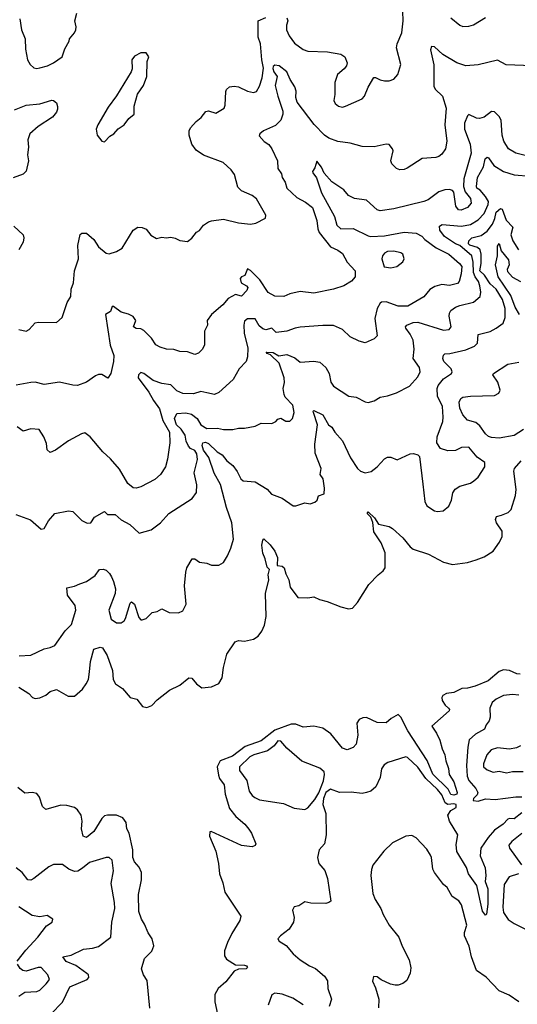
# Model space of a CAD drawing. Extents: x 1690054 to 1842981, y 782881 to 914114.
# Tile 284 of 656: x 1699661 to 1702966, y 885110 to 891641. Entities that reach past the tile are written whole.
import ezdxf

# ---------------------------------------------------------------- set-up
doc = ezdxf.new("R2010")
doc.units = 0

msp = doc.modelspace()

# ---------------------------------------------------------------- linework, layer by layer
at = {"layer": '0CON10XD'}
for points in [[(1699775, 891317.1), (1699795, 891322.5), (1699845.6, 891334.4), (1699885, 891354.2), (1699944.2, 891395.8), (1699961.1, 891448.9), (1699990.7, 891499.3), (1699993.3, 891515), (1700026.1, 891553.9), (1700034, 891575), (1700036.2, 891595), (1700026.7, 891635), (1700040, 891685)], [(1701434.4, 891654.4), (1701442.5, 891635), (1701432.2, 891605), (1701433.8, 891573.8), (1701451.5, 891535), (1701486.2, 891486.2), (1701545, 891444.2), (1701575, 891432), (1701705, 891427.5), (1701795, 891412.5), (1701820, 891395), (1701835.9, 891355.9), (1701831.2, 891335), (1701816.7, 891315), (1701772.7, 891277.3), (1701754.2, 891225), (1701754.2, 891145), (1701747.5, 891105), (1701756, 891085), (1701777.9, 891067.9), (1701805, 891061.9), (1701825, 891067.1), (1701935, 891116.7), (1701951.2, 891135), (1701975.8, 891194.2), (1702012.3, 891257.7), (1702025, 891258.8), (1702055, 891242.5), (1702085, 891236), (1702115, 891236.2), (1702145, 891246.2), (1702173, 891277), (1702192.5, 891345), (1702164, 891455), (1702168.3, 891481.7), (1702198.5, 891555), (1702207, 891633), (1702206.7, 891695)], [(1699655, 889585.8), (1699705, 889576), (1699725, 889586.2), (1699765, 889630), (1699784.2, 889635.8), (1699905, 889632), (1699943.2, 889666.8), (1699977.5, 889765), (1700001.1, 889805), (1700004.2, 889855), (1700018.9, 889895), (1700025.8, 889975), (1700053.1, 890055), (1700047.3, 890142.7), (1700064.2, 890215.8), (1700075, 890226.2), (1700105, 890226), (1700155, 890183.8), (1700184.4, 890135), (1700235, 890092.9), (1700255, 890088.6), (1700304.4, 890104.4), (1700343.1, 890125), (1700415, 890246), (1700445, 890265.8), (1700475, 890264), (1700502.3, 890252.3), (1700532.3, 890212.3), (1700570.7, 890190.7), (1700605, 890198), (1700635, 890193.8), (1700665, 890199.2), (1700693, 890193), (1700725, 890176.7), (1700775, 890170), (1700805, 890193.3), (1700835, 890232.5), (1700855, 890242.5), (1700881.5, 890278.5), (1700915, 890301.4), (1700935, 890307.5), (1701015, 890317.8), (1701115, 890293.3), (1701195, 890285.8), (1701228.8, 890291.2), (1701293.3, 890325), (1701295.6, 890345.6), (1701235, 890454.2), (1701205, 890474.4), (1701135, 890505.8), (1701110.2, 890530.2), (1701088.8, 890615), (1701066, 890645), (1701013.3, 890695), (1700882, 890742), (1700833.1, 890775), (1700804.2, 890815), (1700785.9, 890875.9), (1700788, 890905), (1700796.7, 890925), (1700833, 890967), (1700867.7, 890992.3), (1700897.7, 891032.3), (1700915, 891035.8), (1700965, 891022.5), (1701020, 891055), (1701026.6, 891073.4), (1701031.2, 891165), (1701035, 891177.5), (1701055, 891196.7), (1701085, 891201.2), (1701113.9, 891196.1), (1701175, 891166.9), (1701215, 891159.2), (1701235, 891166.2), (1701255, 891201.2), (1701272.1, 891255), (1701280.9, 891319.1), (1701269.6, 891375), (1701261.5, 891481.5), (1701246.2, 891525), (1701245.7, 891635), (1701295, 891656.4)], [(1699662.3, 891647.7), (1699672.5, 891575), (1699698.8, 891515), (1699700.5, 891445), (1699713.8, 891375), (1699730.8, 891345), (1699755, 891322.7), (1699775, 891317.1)], [(1702525, 891654), (1702583.3, 891605), (1702605, 891596), (1702645, 891597.5), (1702675, 891608), (1702754.3, 891655.7)], [(1703065, 891336), (1702892.5, 891342.5), (1702833.8, 891373.8), (1702705, 891341.9), (1702625, 891335.5), (1702563.8, 891355), (1702471.1, 891411.1), (1702415, 891460.6), (1702395, 891463.8), (1702388.6, 891441.4), (1702411.5, 891341.5), (1702411.2, 891201.2), (1702420.4, 891180.4), (1702468.5, 891135), (1702493.5, 891055), (1702484.4, 890945), (1702496.9, 890835), (1702488.5, 890785), (1702465, 890749.2), (1702445, 890733.1), (1702425, 890726.9), (1702335, 890721.5), (1702235, 890655.8), (1702215, 890647.5), (1702185, 890646), (1702163.3, 890655), (1702133.3, 890685), (1702126.7, 890705), (1702140.7, 890770.7), (1702136.7, 890785), (1702113.9, 890813.9), (1702095, 890815.8), (1702015, 890798.6), (1701935, 890799.4), (1701855, 890822.5), (1701775, 890834.4), (1701715, 890855.6), (1701685, 890875.7), (1701617.1, 890947.1), (1701504.5, 891095), (1701494.5, 891125), (1701498.3, 891168.3), (1701489.4, 891195), (1701458.2, 891245), (1701436.4, 891295), (1701384.4, 891334.4), (1701355, 891339.2), (1701345, 891330), (1701342.5, 891317.5), (1701348.7, 891295), (1701372, 891265), (1701358.1, 891205), (1701375, 891133.6), (1701410, 891035), (1701409.3, 891015), (1701395, 890975.8), (1701360.9, 890939.1), (1701280, 890905), (1701256.7, 890885), (1701250.7, 890870.7), (1701283.9, 890833.9), (1701315, 890814.3), (1701336.5, 890785), (1701374.4, 890705.6), (1701376.1, 890655), (1701399.5, 890619.5), (1701403.5, 890595), (1701425, 890564.3), (1701436.2, 890525), (1701501.6, 890461.6), (1701560.5, 890430.5), (1701606, 890396), (1701635, 890308.8), (1701641.8, 890255), (1701650.8, 890230.8), (1701725, 890134.5), (1701775, 890112.2), (1701805, 890090), (1701835, 890033.8), (1701888.8, 889975), (1701890, 889935), (1701865, 889906.2), (1701814.3, 889875.7), (1701745.6, 889854.4), (1701615, 889826.9), (1701525, 889839.4), (1701456.4, 889823.6), (1701415, 889805.7), (1701355, 889806.9), (1701312.4, 889832.4), (1701256.5, 889915), (1701195, 889977.5), (1701175, 889989.5), (1701155.7, 889944.3), (1701133.8, 889935), (1701125.5, 889924.5), (1701131.8, 889895), (1701166.7, 889876.7), (1701175.8, 889865.8), (1701170.3, 889845), (1701135, 889807.3), (1701095, 889817.5), (1701045, 889791.9), (1701010, 889750), (1700934.5, 889685.5), (1700906, 889645), (1700908.8, 889615), (1700889.4, 889575), (1700889.2, 889485), (1700874.7, 889455.3), (1700850, 889430), (1700825, 889420.8), (1700775, 889437.5), (1700725, 889440), (1700685, 889453.1), (1700637, 889457), (1700595, 889469.2), (1700565.6, 889485.6), (1700537.8, 889527.8), (1700485, 889580), (1700465, 889590), (1700435, 889593.3), (1700418, 889605), (1700432, 889645), (1700415, 889673.3), (1700385, 889688.8), (1700335, 889700.8), (1700285, 889740), (1700275, 889740), (1700264.5, 889705), (1700230.6, 889685), (1700263.4, 889483.4), (1700285.6, 889414.4), (1700284, 889375), (1700266.7, 889295), (1700247, 889263), (1700207, 889287), (1700185, 889287.5), (1700165, 889280), (1700105, 889237.1), (1700045, 889215.6), (1700015, 889216.9), (1699925, 889237.5), (1699825, 889222.5), (1699765, 889236), (1699735.9, 889235.9), (1699637.9, 889217.9)], [(1700225, 890831.5), (1700260.1, 890869.9), (1700285.7, 890884.3), (1700315, 890916.5), (1700356.1, 890943.9), (1700386.2, 890985), (1700422, 891015), (1700422.3, 891067.7), (1700443.6, 891146.4), (1700483.8, 891205), (1700506.4, 891263.6), (1700507.5, 891365), (1700520, 891395), (1700501.7, 891421.7), (1700465, 891422.5), (1700425, 891400), (1700406.7, 891375), (1700408.8, 891315), (1700401.2, 891295), (1700305, 891136.2), (1700248, 891062), (1700180, 890945), (1700170, 890915), (1700176.7, 890875), (1700206, 890835), (1700225, 890831.5)], [(1699627.5, 891042.5), (1699705, 891074.5), (1699795, 891084), (1699875, 891106.8), (1699886.9, 891105), (1699905, 891089.1), (1699913.3, 891065), (1699912.1, 891047.9), (1699905, 891027.5), (1699879.4, 890995), (1699785, 890933.3), (1699729.5, 890885), (1699716.2, 890845), (1699720.4, 890795), (1699714.1, 890745), (1699719.3, 890705), (1699703.8, 890636.2), (1699685, 890615.8), (1699618.2, 890591.8)], [(1703035, 890735.3), (1702956.8, 890756.8), (1702906.9, 890785), (1702876.4, 890835), (1702866.3, 890876.3), (1702859.2, 890975), (1702845, 890999.4), (1702815, 891030), (1702795, 891032.9), (1702745, 890995.6), (1702715, 890986.7), (1702695, 890988.1), (1702645, 891012), (1702635, 891003.3), (1702615, 890955.7), (1702614.4, 890915.6), (1702652.2, 890815), (1702660, 890755), (1702611.2, 890585), (1702607.9, 890535), (1702619.7, 890499.7), (1702655.3, 890455), (1702658.8, 890425), (1702634.4, 890395), (1702593.1, 890376.9), (1702575, 890380), (1702557.8, 890405), (1702545, 890497.5), (1702535, 890508.8), (1702515, 890514.2), (1702485, 890512.5), (1702445, 890498.6), (1702375, 890445.8), (1702345.6, 890434.4), (1702145, 890386.9), (1702055, 890374.4), (1702035, 890379.2), (1701965, 890444.2), (1701885, 890454.3), (1701845.4, 890475.4), (1701813.1, 890513.1), (1701735, 890565.6), (1701683.9, 890623.9), (1701665, 890664.2), (1701635, 890703.3), (1701622.1, 890657.9), (1701606.7, 890635), (1701608, 890625), (1701631.8, 890591.8), (1701665, 890494), (1701752.5, 890335), (1701767.8, 890277.8), (1701793.4, 890253.4), (1701875, 890256.1), (1701975, 890207.9), (1701994, 890204), (1702085, 890208.3), (1702215, 890231.7), (1702295, 890225.8), (1702332.5, 890205), (1702352.8, 890182.8), (1702427.7, 890127.7), (1702511.5, 890085), (1702581.9, 890025), (1702596.5, 890005), (1702593.5, 889955), (1702579.2, 889905), (1702568.3, 889891.7), (1702515, 889878.5), (1702465, 889884.4), (1702417.4, 889872.6), (1702385, 889851.4), (1702345, 889802.9), (1702238.3, 889741.7), (1702175, 889741.3), (1702095, 889770), (1702065, 889767.8), (1702055, 889760.8), (1702035.6, 889725), (1702019.7, 889660.2), (1702034.2, 889545), (1702015, 889523.8), (1701955, 889498), (1701915, 889509.2), (1701856.7, 889536.7), (1701805, 889586), (1701745, 889611.9), (1701675, 889613.5), (1701525, 889601.1), (1701490, 889595), (1701435, 889574.6), (1701365, 889565.6), (1701335, 889594.4), (1701295, 889584.5), (1701275, 889590.9), (1701251.5, 889611.5), (1701225, 889657.3), (1701175, 889658.1), (1701155, 889641.2), (1701148.9, 889615), (1701152.3, 889562.3), (1701176.7, 889463.3), (1701174.2, 889405), (1701166, 889375), (1701120, 889325), (1701079.2, 889255), (1700985, 889168), (1700955, 889156), (1700905, 889165.7), (1700865, 889174.3), (1700815, 889160), (1700745, 889161.1), (1700705, 889179.5), (1700665, 889220), (1700605, 889227.2), (1700548.5, 889248.5), (1700485, 889295.4), (1700465, 889300.6), (1700450.5, 889285), (1700448.5, 889265), (1700520, 889170), (1700549.5, 889115), (1700589.6, 889059.6), (1700612.9, 888982.9), (1700656, 888905), (1700657.5, 888835), (1700643.4, 888726.6), (1700629.2, 888675), (1700596.2, 888623.8), (1700558.9, 888591.1), (1700465, 888541.9), (1700435, 888534.4), (1700415, 888536.5), (1700380.3, 888565), (1700325, 888659.1), (1700265, 888728), (1700214, 888775), (1700130.6, 888875), (1700095, 888901.2), (1700072.5, 888895), (1699985, 888848.8), (1699900, 888785), (1699865, 888770), (1699845, 888787.5), (1699839.1, 888829.1), (1699822.9, 888875), (1699792, 888922), (1699735, 888928), (1699685, 888912.5), (1699645, 888940)], [(1699635, 888358.9), (1699734, 888324), (1699805, 888262.5), (1699823, 888267), (1699853.2, 888316.8), (1699894.2, 888365.8), (1699985, 888384), (1700015, 888380), (1700075, 888320), (1700110.7, 888300.7), (1700135, 888303.3), (1700158.4, 888341.6), (1700225, 888379.2), (1700245, 888359.2), (1700295, 888359.2), (1700335, 888324.2), (1700393, 888293), (1700455, 888236), (1700535, 888258), (1700596.6, 888303.4), (1700652, 888365), (1700806.2, 888465), (1700835.8, 888504.2), (1700838.1, 888555), (1700819.2, 888635), (1700842, 888725), (1700837.3, 888762.7), (1700825, 888784.2), (1700796.8, 888796.8), (1700781.9, 888811.9), (1700766.2, 888845), (1700760.8, 888885), (1700734.8, 888925), (1700703.8, 888955), (1700690.6, 888995), (1700705, 889030), (1700765, 889034.4), (1700802.1, 889025), (1700839.7, 888995), (1700863.6, 888955), (1700905, 888930), (1700975, 888931.8), (1701015, 888923.3), (1701077.3, 888922.7), (1701115, 888930.8), (1701155, 888930.8), (1701224.1, 888945.9), (1701264.2, 888965.8), (1701336.1, 888963.9), (1701363, 888977), (1701375, 888992.5), (1701395, 888998.8), (1701428.6, 888978.6), (1701455, 888978.6), (1701472.5, 888995), (1701484.3, 889035), (1701475.6, 889085), (1701425, 889137.5), (1701416.7, 889155), (1701410.4, 889195), (1701419.1, 889235), (1701417, 889265), (1701385, 889363.5), (1701327.9, 889417.9), (1701305, 889426.2), (1701298, 889435), (1701303.1, 889436.9), (1701345, 889433.5), (1701382.5, 889412.5), (1701435, 889420), (1701489.3, 889399.3), (1701525, 889368.9), (1701615, 889377.1), (1701655, 889368.6), (1701695.4, 889335.4), (1701717.1, 889295), (1701726.7, 889236.7), (1701745, 889210), (1701846.7, 889145), (1701895, 889137.1), (1701955, 889106), (1701975, 889102), (1702015, 889114), (1702055, 889138), (1702104.3, 889145.7), (1702163, 889167), (1702250.3, 889209.7), (1702305, 889272), (1702320, 889305), (1702315.6, 889335), (1702275.3, 889395), (1702280, 889455), (1702273.3, 889515), (1702255, 889555.6), (1702225.6, 889595), (1702224.2, 889605), (1702232.5, 889615), (1702275, 889632.7), (1702305, 889634.5), (1702475, 889581.1), (1702514.4, 889585.6), (1702526.9, 889605), (1702514.5, 889675.5), (1702515.6, 889695), (1702525, 889712), (1702555.4, 889734.6), (1702585, 889746.5), (1702675, 889766.9), (1702719.2, 889805), (1702724.4, 889835), (1702717.8, 889875), (1702707.2, 889905), (1702685.1, 889935.1), (1702675.9, 889965), (1702672.9, 890032.9), (1702664.4, 890075), (1702585, 890142.8), (1702554.6, 890155.4), (1702482.8, 890202.8), (1702452.4, 890245), (1702448.9, 890271.1), (1702466.8, 890283.2), (1702595, 890270.8), (1702655, 890283.8), (1702706.6, 890313.4), (1702746.1, 890355), (1702771.9, 890415), (1702774.4, 890435), (1702755, 890468.9), (1702720.2, 890510.2), (1702696.7, 890525), (1702694.8, 890535), (1702701, 890595), (1702741.8, 890665), (1702751.4, 890718.6), (1702765, 890729.2), (1702775, 890724.2), (1702810.5, 890675), (1702875, 890634.1), (1702945, 890611.8), (1703053.6, 890603.6)], [(1700061.7, 887898.3), (1700104.4, 887915), (1700162.5, 887955), (1700192.5, 887995), (1700215, 887996.7), (1700235, 887990), (1700258.8, 887968.8), (1700272, 887945), (1700285.5, 887915.5), (1700297.1, 887865), (1700294.6, 887835), (1700253.6, 887725), (1700268.1, 887665), (1700305, 887640.8), (1700335, 887641.2), (1700355, 887654), (1700365, 887670), (1700395, 887770), (1700405, 887778.8), (1700424.2, 887764.2), (1700452, 887675), (1700465, 887661.2), (1700475, 887660), (1700500.7, 887669.3), (1700541.7, 887708.3), (1700575, 887716.7), (1700605, 887733.3), (1700655, 887710), (1700715, 887707.5), (1700745, 887720), (1700766.7, 887765), (1700756, 887885), (1700764.1, 887975.9), (1700771.2, 888005), (1700805.9, 888064.1), (1700825, 888066.2), (1700855, 888044), (1700905, 888035.6), (1700935, 888023.3), (1700985, 888023.8), (1701015, 888040), (1701041.2, 888085), (1701064.3, 888135.7), (1701082, 888195), (1701071.2, 888305), (1701035.1, 888405.1), (1700995, 888558.5), (1700953.3, 888633.3), (1700918.3, 888738.3), (1700882.9, 888785), (1700872.7, 888817.3), (1700878.6, 888835), (1700895, 888838.6), (1700915, 888830), (1700973.2, 888775), (1701006.1, 888755), (1701036.2, 888716.2), (1701077.2, 888685), (1701106.7, 888645), (1701130.5, 888595), (1701145, 888582.9), (1701225, 888575.8), (1701305, 888527.8), (1701334.7, 888494.7), (1701405, 888468.1), (1701477.7, 888417.7), (1701495, 888416), (1701555, 888436.2), (1701590.7, 888429.3), (1701621.7, 888441.7), (1701636.1, 888453.9), (1701646.7, 888483.3), (1701683.6, 888496.4), (1701685.6, 888534.4), (1701677.5, 888595), (1701657.1, 888625), (1701662.9, 888665), (1701623.8, 888765), (1701621.3, 888825), (1701638.9, 888955), (1701612.2, 889035), (1701610, 889045), (1701615, 889050), (1701675, 889020.8), (1701713.1, 888955), (1701735, 888938), (1701754.2, 888905), (1701805, 888847.5), (1701857.3, 888735), (1701904.2, 888665), (1701925, 888646.2), (1701956.1, 888636.1), (1701995, 888644), (1702034.4, 888675.6), (1702085, 888728.8), (1702105, 888738.8), (1702125, 888738.8), (1702167.7, 888722.3), (1702255, 888761.2), (1702277, 888763), (1702305.9, 888755.9), (1702316.2, 888745), (1702339.4, 888559.4), (1702352, 888445), (1702365, 888416.7), (1702415, 888383.8), (1702435, 888378.8), (1702473.6, 888383.6), (1702511.4, 888415), (1702528.6, 888455), (1702537, 888503), (1702553, 888527), (1702585, 888546.2), (1702655, 888566.7), (1702677.3, 888582.7), (1702705, 888606.7), (1702750, 888675), (1702750, 888705), (1702700.1, 888740.1), (1702645, 888806.5), (1702595, 888804.3), (1702555, 888784), (1702505, 888782), (1702455, 888796.9), (1702432.5, 888835), (1702432.7, 888875), (1702470.7, 888975), (1702474, 889005), (1702468.9, 889075), (1702435.9, 889145), (1702433.4, 889195), (1702439.3, 889215), (1702475, 889259.5), (1702530, 889295), (1702534.2, 889305), (1702525.6, 889325), (1702477.5, 889375), (1702471.8, 889395), (1702474.7, 889415.3), (1702485, 889424.4), (1702518, 889428), (1702625, 889451.3), (1702681.4, 889475), (1702700.6, 889495), (1702706.2, 889553.8), (1702785, 889572.3), (1702825.3, 889594.7), (1702871.1, 889628.9), (1702886.1, 889665), (1702884.3, 889725), (1702868.3, 889785), (1702824.8, 889855), (1702785, 889889.7), (1702747, 889947), (1702716, 889975), (1702726.9, 890025), (1702725.8, 890085.8), (1702718.5, 890115), (1702700.6, 890130.6), (1702651.4, 890145), (1702641.8, 890155), (1702643.5, 890175), (1702665, 890194.1), (1702725, 890209.3), (1702765, 890239.7), (1702801.2, 890285), (1702817.4, 890322.6), (1702824.4, 890365.6), (1702855, 890389.5), (1702865.3, 890385.3), (1702892, 890312), (1702935.9, 890265), (1702922.4, 890215), (1702935.2, 890175.2), (1702974.8, 890114.8)], [(1699621.7, 890271.7), (1699684, 890215), (1699689.2, 890195), (1699685.6, 890165), (1699656, 890114)], [(1702125, 889996), (1702165, 890004.4), (1702205.8, 890035), (1702214, 890055), (1702206.2, 890085), (1702192.5, 890095), (1702145, 890106.2), (1702105, 890103.3), (1702085, 890092.9), (1702071.4, 890075), (1702066, 890055), (1702082, 890002), (1702125, 889996)], [(1702980.6, 889685), (1702950.9, 889735), (1702922, 889812), (1702837.8, 889935), (1702821.5, 890015), (1702834, 890075), (1702835, 890140), (1702845, 890156.7), (1702858.5, 890108.5), (1702907.4, 890047.4), (1702911.7, 890015), (1702899.1, 889985), (1702900.8, 889970.8), (1702934.1, 889934.1), (1702987.1, 889905)], [(1703006.9, 888923.1), (1702945, 888883.8), (1702845, 888865.7), (1702795, 888870), (1702775, 888876.9), (1702755, 888894.5), (1702716.5, 888946.5), (1702690, 888970), (1702634.6, 888984.6), (1702605, 889020.8), (1702584.6, 889065), (1702578.9, 889105), (1702590.5, 889129.5), (1702605, 889137.1), (1702655, 889144.6), (1702815, 889148.9), (1702844, 889165), (1702851.1, 889185), (1702836.7, 889236.7), (1702803.1, 889285), (1702806.7, 889295), (1702903.1, 889356.9), (1702975, 889370)], [(1699655, 887214.4), (1699721.3, 887171.3), (1699746.7, 887145), (1699765, 887138.6), (1699795, 887143.6), (1699835, 887160.9), (1699865, 887184.4), (1699905, 887197.5), (1699983.8, 887155), (1700025.8, 887154.2), (1700079.7, 887200.3), (1700102.9, 887235), (1700118, 887265), (1700124.6, 887315), (1700131.5, 887385), (1700153.3, 887465), (1700195, 887478.8), (1700212.5, 887475), (1700243.2, 887423.2), (1700277.1, 887325), (1700282.9, 887265), (1700297, 887237), (1700345, 887204.2), (1700395, 887146), (1700440, 887135), (1700476, 887086), (1700505, 887079.1), (1700538.3, 887091.7), (1700575, 887129.2), (1700657, 887193), (1700725, 887228.1), (1700785, 887276.7), (1700805, 887273.3), (1700835.7, 887235.7), (1700870.3, 887210.3), (1700935, 887215.7), (1700985, 887238), (1701005.8, 887275), (1701014.1, 887344.1), (1701036.8, 887433.2), (1701092, 887515), (1701115, 887522.5), (1701155, 887519.2), (1701215, 887531.4), (1701245, 887552), (1701268.6, 887585), (1701286.9, 887625), (1701297.3, 887682.7), (1701294.6, 887835), (1701315.4, 887925), (1701310.7, 887959.3), (1701320, 887995), (1701305, 888010), (1701291.4, 888065), (1701275, 888102.5), (1701269.4, 888155), (1701275, 888190), (1701283, 888197), (1701325, 888158.8), (1701355.8, 888115), (1701374.5, 888074.5), (1701370.5, 888020.5), (1701405, 888015.6), (1701417.1, 888005), (1701428.1, 887965), (1701447.9, 887925), (1701457.5, 887877.5), (1701508.3, 887808.3), (1701575, 887806), (1701615, 887813.8), (1701652.5, 887795), (1701702.4, 887782.4), (1701795, 887745.7), (1701844.2, 887734.2), (1701872.3, 887737.7), (1701905.5, 887774.5), (1701980.8, 887895), (1702040.9, 887959.1), (1702076, 887985), (1702087.5, 888005), (1702088.9, 888105), (1702061.7, 888171.7), (1702012.5, 888245), (1702006.4, 888306.4), (1701992.4, 888342.4), (1701968.8, 888365), (1701975, 888375.8), (1702017.8, 888337.8), (1702045, 888295.5), (1702115, 888279.6), (1702137.3, 888267.3), (1702205.7, 888205), (1702254.4, 888145), (1702275, 888128.9), (1702376.7, 888095), (1702475, 888042.9), (1702535, 888026.7), (1702635, 888040.6), (1702692.4, 888057.6), (1702745, 888078.1), (1702805, 888115.6), (1702848.5, 888175), (1702866.1, 888213.9), (1702865, 888248.8), (1702827.1, 888305), (1702820, 888325), (1702826.7, 888345), (1702860, 888355), (1702905, 888373.5), (1702925, 888391.4), (1702954.5, 888485), (1702957.9, 888525), (1702943.4, 888646.6), (1702948, 888665), (1702991.5, 888715)], [(1699658.9, 887421.1), (1699734.5, 887425.5), (1699825, 887468.8), (1699864.1, 887475.9), (1699895, 887491.2), (1699963.2, 887586.8), (1700005, 887628.8), (1700033.8, 887725), (1700029.2, 887755), (1699978.8, 887825), (1699975, 887872.5), (1700025, 887882.7), (1700061.7, 887898.3)], [(1702985, 887300.4), (1702961.9, 887301.9), (1702914, 887325), (1702875, 887327.7), (1702845, 887317.5), (1702773.2, 887256.8), (1702685, 887220.8), (1702635, 887207.1), (1702596.7, 887205), (1702545, 887178.1), (1702495, 887172), (1702471.7, 887158.3), (1702463.8, 887145), (1702466, 887125), (1702485.8, 887095), (1702509.2, 887075), (1702515.7, 887065), (1702513, 887057), (1702397.5, 886955), (1702429.4, 886909.4), (1702452.1, 886862.1), (1702466.1, 886805), (1702485.3, 886765), (1702491.8, 886725), (1702510, 886675), (1702513.4, 886633.4), (1702545.2, 886585), (1702566.8, 886515), (1702564.5, 886505), (1702545, 886496.6), (1702525, 886502.1), (1702506.7, 886536.7), (1702405, 886636.2), (1702368, 886728), (1702238, 886925), (1702192.9, 887015), (1702175, 887031.4), (1702128, 887005), (1702095, 886977.8), (1702035, 886979.1), (1701965, 887012.4), (1701939.6, 887010.4), (1701915, 886999.2), (1701900.3, 886975), (1701906.2, 886895), (1701895, 886835.8), (1701875, 886813.8), (1701835, 886797.8), (1701805, 886808.5), (1701727.9, 886905), (1701675, 886942.7), (1701614.4, 886954.4), (1701545, 886947.5), (1701495, 886969.1), (1701465, 886967.9), (1701355, 886928), (1701265, 886857.7), (1701159.5, 886820.5), (1701075, 886757.1), (1700992.2, 886725), (1700972.9, 886685), (1700980.8, 886630.8), (1700988.8, 886608.8), (1701019.4, 886565), (1701025.6, 886505), (1701055, 886408.8), (1701096.4, 886356.4), (1701155.7, 886305.7), (1701182.3, 886272.3), (1701201.2, 886245), (1701228.8, 886175), (1701225.9, 886164.1), (1701205.9, 886154.1), (1701135, 886162.9), (1700933.8, 886256.2)], [(1702975, 887160), (1702935, 887164.6), (1702875, 887158.9), (1702825.3, 887134.7), (1702798.5, 887111.5), (1702782.9, 887075), (1702785.5, 887014.5), (1702779.3, 886990.7), (1702760, 886965), (1702747.5, 886935), (1702688.5, 886901.5), (1702646.9, 886865), (1702636.7, 886815), (1702629.1, 886695), (1702632.4, 886622.4), (1702644.2, 886595), (1702690.6, 886540.6), (1702703.3, 886515), (1702699.6, 886500.4), (1702675.5, 886475), (1702672.7, 886462.7), (1702705, 886456.9), (1702755, 886473.1), (1702818, 886468), (1702955, 886486.8), (1702995, 886486.8)], [(1701555, 886402.5), (1701575, 886414.2), (1701622.4, 886467.6), (1701647.1, 886512.9), (1701678.6, 886591.4), (1701685.4, 886635), (1701682.5, 886652.5), (1701655, 886677.5), (1701535, 886722.5), (1701435, 886808.5), (1701395, 886854.6), (1701375, 886858.8), (1701350.9, 886825), (1701308.1, 886791.9), (1701215.5, 886765), (1701189.1, 886750.9), (1701121.9, 886685), (1701121, 886661), (1701168.9, 886595), (1701185.5, 886525), (1701204.4, 886495), (1701221.9, 886481.9), (1701255, 886466.4), (1701412.8, 886442.8), (1701485, 886411.4), (1701555, 886402.5)], [(1702988, 886825), (1702960.8, 886810.8), (1702915, 886801.8), (1702835, 886811.8), (1702791.8, 886798.2), (1702764.6, 886765.4), (1702740.4, 886705), (1702742.4, 886685), (1702765, 886665.3), (1702805, 886650.9), (1702845, 886656.2), (1702895, 886644.7), (1702935, 886654), (1703005, 886653.5)], [(1702995, 886380), (1702945, 886341.5), (1702915, 886343.1), (1702902.1, 886337.9), (1702872.9, 886305), (1702815.3, 886264.7), (1702772.5, 886217.5), (1702724.6, 886145), (1702718.2, 886095), (1702752.5, 886015), (1702757.5, 885965), (1702752, 885925), (1702769.6, 885875), (1702771.2, 885775), (1702761.2, 885708.8), (1702755, 885701.2), (1702735, 885728.8), (1702697.2, 885897.2), (1702642.1, 885975), (1702627.8, 886017.8), (1702565, 886123.3), (1702560.3, 886169.7), (1702571.2, 886235), (1702515, 886324.3), (1702504.7, 886365), (1702524.7, 886395.3), (1702560, 886415), (1702559.2, 886435), (1702545, 886439.5), (1702505, 886436.4), (1702486.1, 886446.1), (1702465, 886499.1), (1702435.6, 886535.6), (1702358.2, 886608.2), (1702305, 886682.1), (1702237.8, 886747.8), (1702225, 886752.5), (1702107, 886713), (1702081.7, 886698.3), (1702065, 886672.5), (1702055.6, 886615), (1702027.1, 886552.9), (1701992.5, 886525), (1701965, 886514), (1701935, 886508.8), (1701862.7, 886517.3), (1701785, 886514.2), (1701725, 886536.2), (1701693.9, 886516.1), (1701678, 886475), (1701673.8, 886435), (1701694, 886375), (1701695.8, 886235), (1701686, 886175), (1701651.2, 886135), (1701640, 886085), (1701648, 886045), (1701687.5, 885997.5), (1701705.7, 885945), (1701728.1, 885795), (1701715, 885784.3), (1701695, 885779.2), (1701595, 885780), (1701555, 885789.2), (1701515, 885763.3), (1701483.9, 885756.1), (1701473.8, 885735), (1701484, 885685), (1701478.8, 885655), (1701450.9, 885609.1), (1701393.3, 885565), (1701376.7, 885545), (1701385, 885530), (1701430.2, 885500.2), (1701477.5, 885445), (1701525, 885405.7), (1701585, 885365.6), (1701626.7, 885346.7), (1701685, 885296), (1701705.6, 885265), (1701707.8, 885215), (1701731.2, 885145), (1701717.5, 885095)], [(1700526.2, 885085), (1700508.5, 885268.5), (1700483.8, 885305), (1700470.8, 885345), (1700490, 885415), (1700538.5, 885461.5), (1700552.2, 885497.8), (1700540.5, 885545), (1700514.1, 885584.1), (1700490.7, 885640.7), (1700469.4, 885675), (1700452.2, 885725), (1700450.9, 885839.1), (1700470.4, 885935), (1700471.5, 885985), (1700455, 886019.4), (1700425, 886054.4), (1700412.4, 886085), (1700411.9, 886135), (1700388.8, 886245), (1700374, 886275), (1700369.4, 886315), (1700347.2, 886347.2), (1700305, 886364.3), (1700245, 886365.3), (1700225, 886360), (1700206.4, 886343.6), (1700153.9, 886256.1), (1700105, 886216.2), (1700083.3, 886225), (1700071.5, 886275), (1700075.4, 886324.6), (1700068.8, 886365), (1700045, 886400.9), (1700025, 886415.4), (1699975, 886428.7), (1699935, 886430), (1699835, 886401.4), (1699813.1, 886423.1), (1699792.5, 886485), (1699775, 886507.5), (1699745, 886516.1), (1699695, 886510), (1699648.2, 886548.2)], [(1700933.8, 886256.2), (1700923.3, 886255), (1700922.5, 886225), (1700963.1, 886125), (1700980.9, 886045), (1700988.5, 885975), (1701011.5, 885915), (1701024.3, 885855), (1701129.2, 885695), (1701123.1, 885665), (1701069.8, 885580.2), (1701040.8, 885519.2), (1701021.1, 885465), (1701021.3, 885431.3), (1701035, 885409.6), (1701095, 885371.5), (1701155, 885369.5), (1701167.7, 885365), (1701173.8, 885355), (1701165, 885344.3), (1701115, 885342.7), (1701085, 885330.4), (1701031.5, 885258.5), (1700980.6, 885215), (1700956.9, 885175), (1700956.6, 885126.6), (1700975.8, 885045)], [(1702975, 885126), (1702911.4, 885171.4), (1702845, 885198.5), (1702759.9, 885289.9), (1702695.7, 885335), (1702662.5, 885425), (1702646.5, 885495), (1702616.1, 885565), (1702615, 885586.7), (1702631.5, 885635), (1702595, 885770), (1702577, 885797), (1702534.4, 885824.4), (1702500, 885885), (1702475, 885905.7), (1702416, 885985), (1702405.7, 886005.7), (1702397.1, 886085), (1702390.3, 886100.3), (1702365, 886138.8), (1702293.8, 886213.8), (1702265, 886228.8), (1702225, 886226), (1702137.7, 886182.3), (1702080, 886125), (1702006.4, 886033.6), (1701996.7, 886005), (1701993.8, 885965), (1702007.1, 885845), (1702021.5, 885805), (1702059.5, 885745), (1702075, 885706.7), (1702114, 885634), (1702179.6, 885555), (1702201.1, 885495), (1702248.7, 885405), (1702258.1, 885351.9), (1702253.8, 885316.2), (1702231.3, 885268.7), (1702205, 885248.1), (1702175, 885237.9), (1702155, 885236.2), (1702124.5, 885244.5), (1702061.5, 885271.5), (1702035, 885293.3), (1702010, 885295), (1702003.6, 885263.6), (1702025, 885220), (1702046.2, 885145), (1702043.6, 885086.4)], [(1702995, 886243.5), (1702928.9, 886191.1), (1702910, 886165), (1702914.2, 886145), (1702994.2, 886035)], [(1699868.6, 885045), (1699946.8, 885123.2), (1699995, 885225.3), (1700108.8, 885275), (1700121.2, 885288.8), (1700119.2, 885305), (1700108, 885315), (1700035, 885367.5), (1699970, 885395), (1699947.5, 885425), (1700003.2, 885436.8), (1700085, 885476.9), (1700145, 885482.7), (1700185, 885494.4), (1700266, 885555), (1700274.3, 885655), (1700293.6, 885745), (1700292.1, 885785), (1700267.9, 885912.1), (1700284.5, 885995), (1700275.5, 886065.5), (1700255, 886084), (1700235, 886084.2), (1700125, 886051.1), (1700077.9, 886012.1), (1700046.9, 885993.1), (1700025, 885991.5), (1699987.3, 886007.3), (1699945, 886038.2), (1699885, 886037.3), (1699855, 886022.2), (1699755, 885945.7), (1699735, 885934.4), (1699715, 885936), (1699678, 885985), (1699638, 886015)], [(1702973.8, 885975), (1702912, 885955), (1702879.4, 885905), (1702868.7, 885755), (1702875, 885718), (1702905, 885673.1), (1702945, 885645.6), (1703025.3, 885605.3)], [(1699643.9, 885396.1), (1699701.9, 885468.1), (1699782.2, 885555), (1699838.8, 885631.2), (1699877.5, 885655), (1699882.5, 885675), (1699845, 885700), (1699795, 885690.8), (1699745, 885699.4), (1699655, 885756.9)], [(1699655, 885163.1), (1699695, 885190.8), (1699775, 885194.7), (1699795, 885202.9), (1699838.1, 885245), (1699858.6, 885275), (1699849.4, 885305), (1699804.6, 885354.6), (1699785, 885355.3), (1699705, 885330.3), (1699683.4, 885333.4), (1699665, 885347.5), (1699646.2, 885376.2)], [(1701545, 885106.4), (1701475, 885150.9), (1701405, 885176.5), (1701356.1, 885183.9), (1701336.2, 885173.8), (1701310.8, 885105)]]:
    msp.add_lwpolyline(points, dxfattribs=at)

doc.saveas('drawing.dxf')
